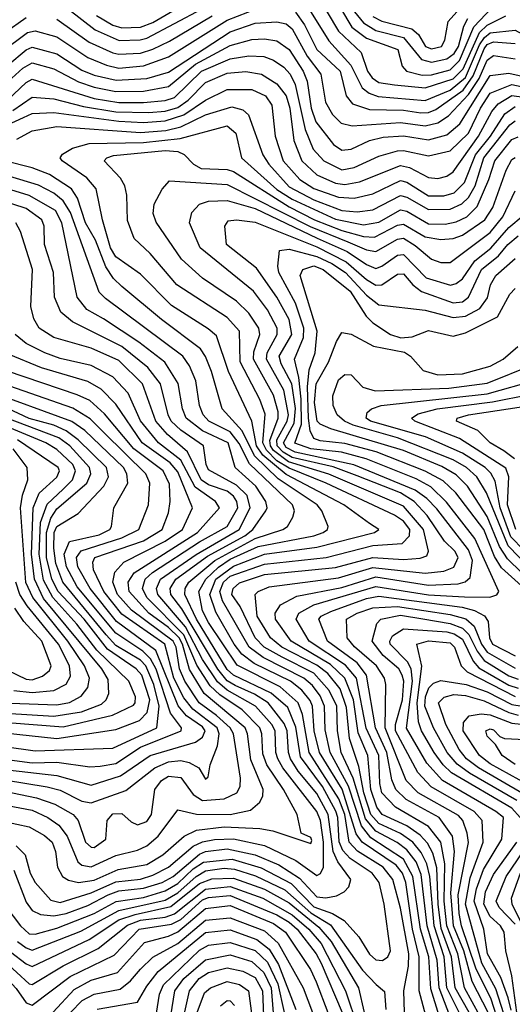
# Model space of a CAD drawing. Extents: x 501367 to 657802, y 482273 to 547541.
# Tile 491 of 656: x 568505 to 570096, y 539292 to 542471. Entities that reach past the tile are written whole.
import ezdxf

# ---------------------------------------------------------------- set-up
doc = ezdxf.new("R2010")
doc.units = 0

msp = doc.modelspace()

# ---------------------------------------------------------------- linework, layer by layer
at = {"layer": '0CON20XD'}
for points in [[(569645, 542481.1), (569675, 542466.2), (569771.2, 542441.2), (569793.5, 542423.5), (569816.1, 542385), (569835, 542376.6), (569866.9, 542385), (569877.6, 542405), (569889.2, 542465), (570004.5, 542595)], [(569465, 542552.8), (569535, 542434.5), (569607.8, 542365), (569628.4, 542305), (569643.1, 542283.1), (569665, 542268.5), (569715, 542261), (569815, 542250.9), (569905, 542280.2), (569937.4, 542312.6), (569990.1, 542429.9), (570015, 542453.2), (570075, 542484.1)], [(569507.6, 542565), (569577.2, 542447.2), (569625, 542411.2), (569726.3, 542375), (569740.6, 542320.6), (569754.5, 542305), (569805, 542292.4), (569835, 542293.4), (569895, 542308.8), (569925, 542339.9), (569972.2, 542447.8), (570030.2, 542509.8)], [(568445, 542366), (568530, 542430), (568555, 542435.7), (568625, 542416.3), (568725, 542349.1), (568784.6, 542324.6), (568825, 542314.7), (568905, 542321.7), (568985, 542350.9), (569175, 542470), (569275, 542508.1)], [(568662.5, 542505), (568748, 542438), (568826, 542404), (568894.3, 542405.7), (568915, 542411.5), (569093.8, 542506.2)], [(568753, 542485), (568805, 542453.1), (568835, 542445.3), (568895, 542446.7), (568935, 542461.8), (569025.6, 542514.4)], [(569430.5, 542520.5), (569503.3, 542403.3), (569574.6, 542324.6), (569611.4, 542251.4), (569633.7, 542233.7), (569662.9, 542222.9), (569815, 542209.9), (569895, 542243.9), (569945, 542284.6), (569989.6, 542390.4), (570005.8, 542414.2), (570025, 542428.6), (570105, 542437.3), (570231.4, 542368.6), (570305, 542335.3), (570465, 542282.4), (570505, 542314.5), (570538.5, 542365), (570545.6, 542385), (570552.2, 542477.8)], [(568455, 542428.4), (568525, 542478.2)], [(568625, 542472.4), (568729.1, 542399.1), (568805, 542364.2), (568825, 542360), (568895, 542363.6), (568934.4, 542375.6), (568988.6, 542401.4), (569126.5, 542483.5)], [(569396, 542495), (569424.9, 542455), (569464.1, 542375), (569539.7, 542305), (569559.6, 542225), (569579.5, 542199.5), (569635, 542181.2), (569745, 542179), (569800.9, 542170.9), (569825, 542171.2), (569849, 542181), (569936.8, 542243.2), (569970, 542290), (570005, 542376.8), (570015, 542390.9), (570035, 542399.5), (570105, 542394.2)], [(569586.2, 542496.2), (569615, 542460.9), (569655, 542436.7), (569745, 542413.2), (569802.9, 542342.9), (569835, 542333.5), (569885, 542345.1), (569907.9, 542362.1), (569921.7, 542385), (569939.4, 542450.6), (569952.5, 542475)], [(568405.9, 542275), (568525, 542373.8), (568545, 542382.6), (568625, 542360.7), (568705, 542308.6), (568745, 542291.7), (568816, 542276), (568915, 542281.1), (568985, 542302), (569185, 542432.4), (569265, 542459.9), (569335, 542464.6), (569365, 542457.7), (569385, 542441.5), (569433.5, 542353.5), (569477.9, 542295), (569492.8, 542205), (569515.1, 542165.1), (569543, 542137), (569578.3, 542128.3), (569735, 542139.3), (569815, 542128.9), (569855, 542138.5), (569889.7, 542160.3), (569955, 542229.6), (569988.7, 542281.3), (570015, 542340.2), (570035, 542355.8), (570105, 542345.1)], [(568431.1, 542238.9), (568515.1, 542314.9), (568545, 542332.1), (568615, 542312), (568695, 542270.7), (568745, 542253.4), (568815, 542239.5), (568905, 542240.1), (568985, 542255.1), (569072.9, 542327.1), (569185, 542387.6), (569255, 542407.5), (569295, 542409.2), (569335, 542402.4), (569375, 542375.2), (569420.8, 542305), (569432.9, 542272.9), (569446.2, 542185), (569461.7, 542141.7), (569518.7, 542068.7), (569545, 542049.6), (569575, 542053), (569635, 542080.8), (569678.6, 542091.4), (569745, 542096.2), (569825, 542083), (569885, 542099.4), (569926.8, 542135), (570025, 542290.7), (570085, 542298.4), (570195, 542273.4)], [(568465, 542211.2), (568525, 542268.1), (568545, 542279.1), (568745, 542216.6), (568825, 542204.3), (568905, 542203.9), (568975, 542209.8), (569005, 542220.4), (569092, 542305), (569185, 542344.5), (569245, 542354.4), (569292.8, 542352.8), (569325, 542340.8), (569357.7, 542317.7), (569378.3, 542295), (569395, 542261.9), (569426.6, 542116.6), (569453.2, 542053.2), (569487, 542015), (569545, 541986.9), (569585, 541993.5), (569665, 542030.9), (569725, 542047.6), (569745, 542048.7), (569825, 542031.4), (569895, 542047.2), (569954.3, 542105), (569993.3, 542185), (570025, 542234), (570095, 542261.7), (570195, 542240.6)], [(568482, 542178), (568545, 542221.5), (568615, 542215.8), (568710.6, 542190.6), (568815, 542173.7), (568921.6, 542171.6), (568975, 542175.7), (569015, 542187.9), (569048.5, 542211.5), (569105, 542268.3), (569175, 542298.8), (569235, 542303.8), (569285.3, 542295.3), (569335, 542263.8), (569365.9, 542225), (569377.1, 542185), (569390.7, 542080.7), (569415.8, 542015), (569465, 541969.7), (569525, 541943.8), (569555, 541939.1), (569602.6, 541947.4), (569735, 542000.8), (569763.8, 541993.8), (569825, 541961.2), (569855, 541958.9), (569885, 541966.1), (569905, 541980.2), (569987.1, 542095), (570030.1, 542175), (570050.5, 542199.5), (570095, 542226.8), (570165, 542216.3)], [(568465, 542131.4), (568517.3, 542155), (568545, 542168.5), (568615, 542171.3), (568825, 542143), (568905, 542139.1), (568975, 542144.6), (569035, 542163.8), (569105, 542211.7), (569175, 542246.2), (569255, 542245.7), (569298.4, 542225), (569318.8, 542195), (569330, 542095), (569355.7, 542015), (569410, 541955), (569455, 541926.1), (569535, 541898.4), (569585, 541894.7), (569645, 541908.9), (569735, 541951.4), (569755, 541946.2), (569825, 541902.1), (569875, 541902.5), (569908.1, 541911.9), (569941.6, 541945), (569977.3, 542035), (570026, 542095), (570072.3, 542167.7), (570105, 542190.9)], [(568495.4, 542085), (568545, 542112.8), (568625, 542126.4), (568895, 542107.1), (568976.2, 542113.8), (569025, 542125.4), (569105, 542163.8), (569190, 542190), (569225, 542180.2), (569243.5, 542163.5), (569290.3, 542035), (569310, 542005)], [(569817.2, 539255), (569795.6, 539335), (569795.6, 539445), (569773.4, 539535), (569751.8, 539685), (569741.6, 539715), (569721.3, 539741.3), (569610.7, 539815), (569592.1, 539842.2), (569546.7, 539986.7), (569473.4, 540105), (569456.2, 540175), (569450.7, 540255), (569442.7, 540272.7), (569415.8, 540305.8), (569379.9, 540335), (569262.1, 540392.1), (569222.7, 540422.7), (569197.8, 540455), (569138.5, 540558.5), (569119, 540615), (569138.3, 540665), (569195, 540706.8), (569295, 540745.8), (569465, 540768), (569650.5, 540815), (569664.5, 540825), (569635, 540844.8), (569551.4, 540905), (569365, 541003), (569289.9, 541065), (569270.1, 541095), (569254.5, 541174.5), (569179.3, 541335), (569139.9, 541449.9), (569113.5, 541473.5), (568995, 541548.3), (568895, 541650), (568815, 541705.5), (568798.1, 541735), (568771.9, 541825), (568752.1, 541925), (568721, 541961), (568642, 542015), (568635.4, 542025), (568642.8, 542037.2), (568675, 542056.3), (568728.5, 542071.5), (568905, 542075.1), (569022.7, 542087.3), (569175, 542128.1), (569202.4, 542105), (569221.1, 542025), (569335, 541922.9), (569385, 541891.3), (569525, 541827.4), (569615, 541809.2), (569665, 541817.4), (569735, 541857.4), (569755, 541852.6), (569825, 541812.2), (569878.8, 541811.2), (569915, 541818.1), (569949, 541835), (569982.4, 541867.6), (570020.4, 541955), (570039.4, 542015), (570095, 542084.5), (570115, 542092.7)], [(569310, 542005), (569375, 541931.6), (569455, 541889.8), (569545, 541855.1), (569595, 541850.6), (569645, 541856.8), (569735, 541903.3), (569755, 541897.9), (569825, 541858.2), (569895, 541859.9), (569933.1, 541876.9), (569955, 541897), (569975.8, 541935), (570004.6, 542025), (570088.2, 542131.8), (570105, 542144.4)], [(569859.3, 539255), (569832.4, 539342.4), (569826.4, 539445), (569799, 539535), (569775.1, 539705.1), (569745, 539760.4), (569639.4, 539829.3), (569608.4, 539868.4), (569566.6, 539996.6), (569508, 540105), (569491.7, 540178.3), (569489.5, 540255), (569475, 540287.8), (569450.9, 540320.9), (569422.3, 540345), (569291.4, 540411.4), (569246.4, 540445), (569159.3, 540595), (569151.3, 540625), (569163.1, 540655), (569185, 540674.9), (569295, 540713.3), (569495, 540734.2), (569645, 540773.1), (569739.8, 540780.2), (569764.4, 540805), (569765.5, 540825), (569745, 540852.4), (569715, 540870.9), (569494.8, 540975), (569375, 541022.8), (569335, 541046.9), (569301.6, 541081.6), (569290.5, 541105), (569297.5, 541197.5), (569280.3, 541245), (569216.4, 541366.4), (569214.5, 541465), (569175, 541509.8), (569012.4, 541615), (568926.1, 541716.1), (568874.4, 541764.4), (568852.6, 541822.6), (568850.9, 541905), (568844.4, 541935), (568829.9, 541959.9), (568777.5, 542015), (568786.2, 542025), (568807.4, 542032.6), (568975, 542049.1), (569015.4, 542045.4), (569036.2, 542036.2), (569066.3, 542005), (569090.7, 541990.7), (569175, 541987.2), (569195, 541980.5), (569375, 541867.1), (569457.5, 541825), (569545, 541790.4), (569615, 541770.9), (569650.6, 541769.4), (569725, 541807.3), (569745, 541810.7), (569815, 541770), (569865, 541761.8), (569905, 541764.9), (569935, 541775.6), (570007, 541825), (570033, 541865), (570076.1, 541985), (570095, 542019.6), (570105, 542025.9)], [(568438.5, 539635), (568507.1, 539545), (568535, 539519.5), (568555, 539518.5), (568625, 539537.8), (568745.6, 539585.6), (568816.2, 539623.8), (568905, 539636.4), (568975, 539658.5), (569015, 539682.2), (569065, 539728.9), (569098.7, 539751.3), (569190.6, 539760.6), (569285, 539732.4), (569381.6, 539681.6), (569455, 539606.9), (569515.5, 539585.5), (569552.7, 539562.7), (569600.3, 539510.3), (569635, 539453.8), (569655, 539435.3), (569676.9, 539433.1), (569694.3, 539445.7), (569702.8, 539465), (569681.8, 539615), (569665.4, 539685), (569643.4, 539715), (569572.6, 539762.6), (569548.3, 539788.3), (569536.5, 539816.5), (569532.9, 539895), (569526, 539916), (569482.5, 539995), (569411.5, 540091.5), (569397.1, 540187.1), (569370.6, 540250.6), (569316.9, 540296.9), (569195.8, 540355), (569175, 540372.9), (569075.4, 540535), (569038.4, 540615), (569039.5, 540635), (569051, 540655), (569135.5, 540725), (569265, 540795.7), (569354.6, 540825), (569369.3, 540835), (569386.9, 540865), (569392.5, 540885), (569386.4, 540905), (569247.1, 541037.1), (569213.1, 541103.1), (569185, 541140), (569116, 541175), (569096.8, 541195), (569085.8, 541225), (569073.3, 541305), (569053.1, 541353.1), (569032.1, 541385), (568781.4, 541571.4), (568761.7, 541591.7), (568668.3, 541848.3), (568645, 541886.4), (568615, 541910.7), (568565, 541936.6), (568372.9, 541995)], [(569747.4, 539265), (569745.7, 539335), (569761.2, 539415), (569761.9, 539455), (569735, 539602.5), (569709.9, 539695), (569678.6, 539735), (569596, 539786), (569569, 539815), (569555.1, 539905), (569535.5, 539955.5), (569439.7, 540105), (569418.2, 540228.2), (569404.7, 540265), (569346.6, 540316.6), (569207.3, 540387.3), (569114.5, 540524.5), (569095, 540562.5), (569083.8, 540625), (569106.1, 540665), (569146.4, 540703.6), (569185, 540729), (569275, 540770.1), (569455, 540805.1), (569484.9, 540815.1), (569499.3, 540825), (569501.3, 540835), (569481.1, 540885), (569466, 540905), (569339.1, 540989.1), (569263.1, 541063.1), (569223.5, 541143.5), (569158.5, 541215), (569124.3, 541335), (569105, 541384.1), (569088.4, 541408.4), (568962.8, 541502.8), (568835, 541609.6), (568807.7, 541635), (568783.4, 541673.4), (568749, 541759), (568717.7, 541815), (568691.4, 541895), (568672.3, 541925), (568601.4, 541971.4), (568545, 541993.1), (568455.5, 542015)], [(568485.4, 539725.4), (568525, 539621.4), (568545.1, 539595.1), (568572.3, 539582.3), (568615, 539577.2), (568655, 539584.7), (568725, 539610.6), (568790.3, 539645), (568825, 539658.3), (568905, 539666.5), (568965, 539685.4), (569000.4, 539705), (569085, 539777.2), (569105.3, 539785.3), (569175, 539793.5), (569265, 539775.1), (569341.8, 539741.8), (569408.9, 539698.9), (569465, 539639), (569493.8, 539636.2), (569527.7, 539642.3), (569553.3, 539655), (569568.3, 539671.7), (569574.7, 539695), (569532.2, 539752.2), (569517.3, 539785), (569501, 539905), (569465, 539972.1), (569404.1, 540045), (569379.2, 540085), (569372.5, 540105), (569368.4, 540175), (569359, 540199), (569307.2, 540265), (569263, 540293), (569201.1, 540321.1), (569175, 540335.9), (569144.2, 540374.2), (569028.8, 540568.8), (568993.4, 540615), (568990.7, 540635), (569009.1, 540665), (569111.5, 540738.5), (569231.9, 540805), (569257.6, 540825), (569299.3, 540885), (569303.8, 540895), (569300.3, 540915), (569267.6, 540965), (569201, 541025), (569178.5, 541105), (569095, 541143.4), (569042.3, 541185), (569030.7, 541215), (569016.6, 541296.6), (568973.7, 541365), (568889.9, 541429.9), (568775, 541505.5), (568721.1, 541535), (568689.8, 541575), (568640.9, 541815), (568620.3, 541855), (568535, 541903.6), (568334.9, 541964.9)], [(569893.9, 539255), (569859.4, 539345), (569853.3, 539435), (569821.3, 539545), (569801.3, 539711.3), (569785, 539752.1), (569755, 539790.5), (569724.4, 539814.4), (569655, 539850.9), (569621.3, 539891.3), (569581.8, 540021.8), (569542.7, 540105), (569530.9, 540175), (569528.7, 540255), (569504.3, 540305), (569455, 540360.7), (569352.6, 540412.6), (569294.1, 540445), (569265.6, 540475), (569216.8, 540576.8), (569190, 540615), (569194.2, 540635), (569215, 540653.1), (569295, 540679.4), (569525, 540702), (569645, 540734.8), (569745, 540727.9), (569797.9, 540732.1), (569819.9, 540740.1), (569825.3, 540754.7), (569809, 540825), (569745, 540900.3), (569503.3, 541003.3), (569373.5, 541043.5), (569325, 541080.1), (569314.8, 541095), (569312.9, 541112.9), (569339.2, 541185), (569339.4, 541205), (569325, 541258.3), (569260.4, 541375), (569261.4, 541398.6), (569280.3, 541455), (569276.8, 541475), (569245, 541523.3), (569205, 541562.7), (569095, 541637), (569027.5, 541697.5), (568945, 541816.9), (568936.1, 541845), (568938.8, 541875), (568965, 541923.8), (568988.8, 541951.2), (569175, 541939), (569442.9, 541802.9), (569564.3, 541754.3), (569625, 541728.3), (569655, 541722.9), (569725, 541762.3), (569745, 541765.3), (569782.4, 541742.4), (569835, 541697.8), (569865, 541687.5), (569895, 541687.1), (570025, 541784.3), (570065.2, 541834.8), (570105, 541918.4)], [(568493.7, 539803.7), (568522.2, 539775), (568538.6, 539715), (568554.8, 539685), (568605, 539628.5), (568635, 539620.9), (568735, 539651.8), (568815, 539687.9), (568895, 539696.3), (568935, 539708.9), (568985, 539734.5), (569065, 539802.5), (569095, 539816.6), (569133.6, 539823.6), (569195, 539826.1), (569295, 539804.7), (569396.5, 539756.5), (569465, 539707.8), (569475.9, 539714.1), (569486.1, 539735), (569486.5, 539815), (569476.5, 539885), (569465, 539914.2), (569355.1, 540055), (569338.3, 540085), (569332.2, 540105), (569329.8, 540175), (569319.7, 540195), (569266.2, 540255), (569175, 540306.2), (569143.7, 540333.7), (569095.6, 540405.6), (569040.4, 540510.4), (568950.6, 540615), (568946.4, 540635), (568959.1, 540665), (569075, 540744.7), (569214, 540825), (569249.1, 540895), (569239.9, 540935), (569205, 540968.4), (569115, 541017.8), (569107.1, 541035), (569098.1, 541095), (569025.6, 541145.6), (568994.1, 541175), (568983.9, 541195), (568959.7, 541295), (568918.2, 541348.2), (568835, 541415.6), (568675.1, 541495.1), (568637.2, 541527.2), (568617.5, 541575), (568613.6, 541655), (568584.4, 541745), (568583.3, 541805), (568576.3, 541825), (568525, 541861.7), (568401.6, 541901.6)], [(569924.1, 539265), (569884.8, 539345), (569875.7, 539445), (569843.4, 539545), (569829.6, 539705), (569820.3, 539745), (569801.7, 539781.7), (569774.6, 539815), (569735, 539843.2), (569665, 539875.9), (569639.4, 539905), (569616.9, 539975), (569599.9, 540059.9), (569570.1, 540150.1), (569560.6, 540250.6), (569540.2, 540310.2), (569500, 540360), (569465, 540387.4), (569351.6, 540445), (569314.9, 540475), (569272.3, 540545), (569265.3, 540615), (569275, 540625.2), (569310.5, 540639.5), (569535, 540668.5), (569645, 540702.5), (569815, 540684.3), (569875, 540690.5), (569907, 540703), (569921.5, 540735), (569910, 540755), (569876.9, 540786.9), (569820.7, 540870.7), (569778.6, 540915), (569735, 540943), (569595, 540998.6), (569517, 541027), (569385, 541058), (569355.5, 541075), (569335.9, 541095), (569335, 541115), (569368.5, 541175), (569372.6, 541195), (569358.3, 541275), (569301.8, 541375), (569304.3, 541395.7), (569336.4, 541455), (569335.9, 541475), (569305, 541534.8), (569259.8, 541595), (569087.8, 541735), (569052.9, 541815), (569061, 541849), (569085, 541875.2), (569114.8, 541885.2), (569175, 541886.9), (569265, 541862), (569465.7, 541765.7), (569562.6, 541722.6), (569625, 541680.4), (569655, 541667.8), (569675, 541674.9), (569725, 541710.6), (569745, 541713.1), (569817.5, 541637.5), (569896.2, 541613.8), (569915, 541619), (569935, 541634), (569975, 541692.5), (570026.9, 541733.1), (570085, 541800), (570131, 541839)], [(568455, 539882.2), (568535, 539864.5), (568585, 539836.8), (568609.6, 539815), (568620, 539785), (568626.5, 539735), (568643.4, 539705), (568662.5, 539692.5), (568695, 539684.9), (568745, 539692.5), (568822.6, 539727.4), (568915, 539743.7), (568966.9, 539775), (569035.5, 539834.5), (569075.9, 539854.1), (569165, 539865.1), (569280, 539860), (569322, 539852), (569445, 539811.5), (569448.9, 539821.1), (569445, 539830.6), (569414.4, 539844.4), (569401, 539905), (569356.7, 539985), (569302.8, 540065), (569290.3, 540100.3), (569286.9, 540165), (569280.1, 540185), (569223.2, 540243.2), (569150.9, 540290.9), (569120.2, 540320.2), (569077.4, 540387.4), (569035, 540485.2), (568914.9, 540605), (568900.8, 540635), (568909.6, 540665), (568934, 540686), (569085, 540784.9), (569175, 540834.9), (569209.1, 540895), (569206, 540915), (569195, 540932.9), (569175, 540948.6), (569115, 540968.9), (569091, 540985), (569046.2, 541076.2), (568982.2, 541132.2), (568944.4, 541175), (568901.3, 541295), (568825, 541370.5), (568735, 541410.5), (568615, 541445.5), (568567.8, 541475), (568550.2, 541505), (568540.8, 541545), (568546.5, 541665), (568507.5, 541787.5), (568491.9, 541815)], [(569956.7, 539265), (569911.6, 539345), (569899.4, 539445), (569866.4, 539536.4), (569856.3, 539615), (569852.1, 539732.1), (569839.7, 539779.7), (569822.4, 539812.4), (569798.4, 539838.4), (569755, 539867.7), (569675.9, 539905), (569658.4, 539928.4), (569639.1, 539985), (569629.5, 540095), (569598.4, 540168.4), (569583.4, 540275), (569555.5, 540345), (569508.8, 540388.8), (569381.4, 540465), (569330.5, 540535), (569330.3, 540555), (569347.7, 540582.3), (569399.6, 540609.6), (569545, 540638.1), (569655, 540672.4), (569825, 540645.4), (569920.7, 540649.3), (569944, 540656), (569959.8, 540670.2), (569967.5, 540725), (569955, 540759.9), (569851.7, 540891.7), (569819.9, 540925), (569782.1, 540952.1), (569584.1, 541034.1), (569395, 541075.1), (569365, 541090.3), (569357.3, 541105), (569391.8, 541168.2), (569395.8, 541215.8), (569383.9, 541295), (569349.8, 541359.8), (569343.3, 541385), (569383.4, 541455), (569375, 541502.8), (569334.9, 541574.9), (569269.2, 541669.2), (569172.9, 541745), (569167.5, 541805), (569178.5, 541821.5), (569204.8, 541825.2), (569265, 541816.9), (569465, 541738.2), (569559.6, 541689.6), (569625, 541632.5), (569655, 541614.3), (569675, 541615.5), (569725, 541649.4), (569745, 541651), (569774.9, 541614.9), (569803.2, 541593.2), (569905, 541556.4), (569935, 541560.6), (569954.8, 541575), (569997, 541665), (570051.4, 541708.6), (570081.2, 541745), (570115, 541773.8)], [(569991.6, 539255), (569941.4, 539345), (569920, 539455), (569884.6, 539545), (569876.3, 539625), (569878.6, 539745), (569865.5, 539815), (569825, 539865.9), (569718.3, 539928.3), (569674.6, 539974.6), (569667.8, 540005), (569665.1, 540095), (569624.1, 540184.1), (569592.2, 540345), (569557.1, 540387.1), (569439.6, 540465), (569397.3, 540535), (569406.5, 540555), (569455, 540581.6), (569655, 540641.4), (569825, 540614.1), (569942, 540608), (570023.8, 540606.2), (570046, 540614), (570052, 540625), (569975, 540795.6), (569883.8, 540913.8), (569832.5, 540962.5), (569785, 540988.6), (569623.6, 541053.6), (569544.5, 541074.5), (569445, 541085.9), (569393.7, 541103.7), (569414.9, 541165), (569413.8, 541246.2), (569406.1, 541316.1), (569391.9, 541375), (569421.5, 541445), (569422.8, 541475), (569396.1, 541556.1), (569341.5, 541655), (569338.1, 541675), (569343.8, 541726.2), (569375, 541730.2), (569465, 541706.5), (569513.4, 541683.4), (569556.8, 541655), (569625, 541581.8), (569665, 541550.8), (569815, 541533.3), (569905, 541509.7), (569945, 541514), (569991.3, 541538.7), (570016.4, 541573.6), (570025.6, 541615), (570042.4, 541645), (570105, 541700.2)], [(570190.2, 540585), (570061.2, 540701.2), (570038.2, 540738.2), (570003.7, 540825), (569913.1, 540943.1), (569872.3, 540982.3), (569815, 541013.8), (569656.1, 541076.1), (569555, 541102.5), (569475, 541110.9), (569455, 541119.4), (569443.3, 541143.3), (569437.2, 541185), (569433.9, 541286.1), (569440.1, 541340.1), (569458.9, 541395), (569466.1, 541465), (569410.9, 541645), (569419.8, 541665), (569455, 541676.4), (569485.2, 541665), (569572.1, 541595), (569624.1, 541514.1), (569645, 541491.9), (569702.4, 541455), (569736, 541444), (569772.8, 541447.2), (569825, 541467.5), (569905, 541449.2), (569945, 541460.3), (570047.8, 541512.2), (570087.9, 541585), (570105, 541603.4)], [(568465, 539934), (568545, 539918.9), (568595.6, 539895.6), (568630.5, 539870.5), (568658.2, 539835), (568692.3, 539752.3), (568705, 539741.4), (568735, 539735.4), (568815, 539772.6), (568885, 539789.5), (568915, 539803.5), (568952.1, 539835), (569015, 539919.5), (569075.6, 539905.6), (569185, 539905.1), (569250.7, 539919.3), (569280, 539945), (569290, 539965), (569291.5, 539985), (569251.2, 540081.2), (569240.9, 540165), (569232.5, 540185), (569100.8, 540295), (569053.4, 540373.4), (569030.7, 540455), (569019.5, 540475), (568985, 540509.1), (568921.8, 540555), (568858.4, 540625), (568854.5, 540655.5), (568874.5, 540685.5), (569079, 540815), (569150, 540895), (569137.3, 540915), (569072, 540962), (569025, 541048.5), (568953.2, 541105), (568895, 541176.1), (568855.5, 541265), (568805, 541318.2), (568735.1, 541355.1), (568635, 541377.4), (568585.5, 541395.5), (568525.7, 541425.7), (568490.2, 541455)], [(570125.8, 540685.8), (570080.1, 540730.1), (570055, 540770), (570015, 540867.4), (569951, 540965), (569915, 541001.2), (569868.5, 541028.5), (569745, 541080.6), (569510.3, 541150.3), (569475.3, 541165), (569465.5, 541175), (569456.8, 541235), (569462.9, 541295), (569502.4, 541365), (569527.6, 541432.4), (569545, 541461.4), (569575, 541456.2), (569647.5, 541417.5), (569747.6, 541397.6), (569767.1, 541385), (569808.3, 541338.3), (569855, 541324.9), (569935, 541327.5), (570025, 541352.5), (570066, 541375), (570114, 541416)], [(568455, 539979.8), (568558.7, 539958.7), (568617.9, 539937.9), (568677, 539905), (568694, 539885), (568717.7, 539815), (568735, 539799.4), (568745, 539798.4), (568783.3, 539825), (568786.7, 539885), (568805, 539906.6), (568835, 539907.6), (568865, 539881.1), (568885, 539871.9), (568915, 539882.7), (568930.7, 539905), (568940.8, 539985), (568963.2, 540015), (568985, 540028.2), (569025, 540024.2), (569065, 539969.2), (569095, 539949.7), (569165, 539955.9), (569206.6, 539975), (569217.4, 539995), (569218.3, 540021.7), (569194.9, 540165), (569184.9, 540185), (569140.5, 540225), (569084.7, 540265), (569037.8, 540335), (569021.3, 540375), (569009.7, 540445), (569000.2, 540465), (568866, 540565), (568820.1, 540615), (568806, 540655), (568812.4, 540687.6), (568840.8, 540719.2), (568975, 540787), (569030.7, 540825), (569062.5, 540895), (569015, 541011.2), (568990.4, 541040.4), (568900.1, 541105), (568815, 541230), (568767.8, 541277.8), (568725, 541302.4), (568575, 541346.8), (568470.5, 541390.5)], [(570151.2, 540701.2), (570082.5, 540772.5), (570013.1, 540943.1), (569981.8, 540995), (569948.5, 541025), (569905, 541049.5), (569725, 541121.4), (569582.2, 541162.2), (569553.5, 541175), (569530.4, 541195), (569516.8, 541225), (569516.7, 541256.7), (569535, 541308.5), (569555, 541325.5), (569575, 541324.4), (569612.7, 541285), (569653, 541273), (569891.5, 541281.5), (570015, 541297.2), (570165, 541357.7)], [(568455, 540017), (568593.8, 539993.8), (568635, 539982.9), (568705, 539948.3), (568735, 539942.2), (568847.4, 539982.6), (568941.6, 540055), (568985, 540075.1), (569025, 540079.6), (569052.2, 540072.2), (569082.9, 540055), (569105, 540019.4), (569113.2, 540026.8), (569119.6, 540065), (569143.7, 540126.3), (569148.8, 540165), (569142.4, 540185), (569064.3, 540245), (569035, 540281.5), (569002.7, 540345), (568973.7, 540455), (568835, 540551.6), (568776.6, 540625), (568742.9, 540695), (568740.8, 540719.2), (568747.5, 540735), (568905, 540788.7), (568964.5, 540825), (568985, 540879.4), (568991, 540915), (568988.4, 540971.6), (568968.3, 541015), (568873.3, 541085), (568778.4, 541198.4), (568731.4, 541241.4), (568690.4, 541260.4), (568465, 541335.9)], [(568465, 540049.3), (568625, 540031.2), (568735, 539999.4), (568830.7, 540029.3), (568925.8, 540095), (569072.1, 540137.9), (569095, 540154.8), (569104.3, 540175), (569095, 540188.3), (569043.3, 540223.3), (569016.1, 540256.1), (568944.4, 540434.4), (568817.7, 540527.8), (568731.9, 540635), (568692.6, 540705), (568688, 540735), (568703.6, 540756.4), (568835, 540797.8), (568889.6, 540825), (568920.2, 540905), (568925.5, 540974.5), (568911.9, 541005), (568777.3, 541137.3), (568732.6, 541182.6), (568676.8, 541216.8), (568425, 541303.8)], [(570175, 540715.6), (570091.8, 540801.8), (570057, 540895), (570040.9, 540980.9), (570027, 541007), (570008.6, 541025), (569935, 541071.9), (569815.2, 541124.8), (569638.3, 541175), (569624.3, 541185), (569627.7, 541202.3), (569641.5, 541215), (569671.9, 541225), (570015, 541263.3), (570175, 541307.8)], [(568801.7, 540835), (568808.6, 540895), (568853.8, 540975), (568851.2, 541005), (568840.1, 541025), (568714.7, 541144.7), (568673.3, 541173.3), (568395, 541275.1)], [(570107.2, 540825), (570080.3, 540905), (570085.1, 540995), (570075, 541022.8), (569925, 541119.1), (569781.1, 541175), (569770.4, 541185), (569791.9, 541198.1), (569853.5, 541215), (570032.6, 541237.4), (570151.4, 541261.4)], [(568455, 540168.2), (568625, 540149.7), (568815, 540178.8), (568891.5, 540208.5), (568916.3, 540233.7), (568924.5, 540275), (568899, 540355), (568881, 540375), (568788.7, 540438.7), (568712.7, 540535), (568629.3, 540625), (568607.9, 540665), (568591.7, 540735), (568591, 540815), (568605, 540861.8), (568625, 540891.9), (568721.7, 540975), (568734.6, 541005), (568730.5, 541025), (568666.3, 541095), (568630.7, 541120.7), (568354.1, 541225)], [(568455, 540124), (568555, 540110.1), (568805, 540119.4), (568947.7, 540185), (568955.4, 540255), (568938.3, 540325), (568912.4, 540385), (568895, 540402.8), (568815, 540450.4), (568783.7, 540485), (568644.4, 540655), (568621.1, 540715), (568614.8, 540765.2), (568616.4, 540815), (568625, 540834.8), (568693.2, 540876.8), (568776.2, 540965), (568791.2, 540995), (568785.4, 541025), (568693.9, 541115), (568655, 541144.1), (568615, 541161.9), (568535, 541183.1), (568465.9, 541215.9)], [(570102.8, 541052.8), (570068.6, 541078.6), (570024.3, 541105), (569984.4, 541144.4), (569915.5, 541175), (569918.2, 541185), (569955, 541194.9), (570175, 541228.6)], [(568465, 540201.8), (568645, 540187.8), (568804.9, 540225.1), (568871.8, 540258.2), (568878.1, 540265), (568879, 540285), (568857.6, 540335), (568754.3, 540435), (568689.3, 540519.3), (568611.4, 540605), (568581.5, 540661.5), (568567.2, 540745), (568572.2, 540847.8), (568592.9, 540907.1), (568645, 540955.1), (568675.6, 540985), (568685.3, 541015), (568675.8, 541035), (568625, 541083.8), (568589, 541105), (568473, 541153)], [(568386.8, 540236.8), (568615, 540222.4), (568704.2, 540235.8), (568769.4, 540260.6), (568784.3, 540275), (568793.1, 540295), (568790.7, 540340.7), (568769.8, 540375), (568581.8, 540601.8), (568552.2, 540665), (568543.1, 540745), (568547.6, 540895), (568567.8, 540942.2), (568625, 540993.8), (568632.8, 541015), (568629.2, 541025), (568497.2, 541115)], [(568474.4, 540264.4), (568625, 540258.6), (568665, 540266.6), (568703, 540287), (568724.4, 540315), (568729.8, 540345), (568713.9, 540385), (568660.5, 540465), (568546.7, 540605), (568524.4, 540654.4), (568507, 540895), (568513.6, 540936.4), (568531.2, 540985), (568528.4, 541025), (568483.1, 541085)], [(568455, 540084), (568545, 540071.5), (568625, 540073.3), (568731.6, 540058.4), (568765, 540060.8), (568815, 540069.8), (568895, 540122), (569026.6, 540175), (569027.6, 540185), (568992.3, 540232.3), (568945, 540374.5), (568927.5, 540407.5), (568902.7, 540432.7), (568815, 540489.9), (568690.3, 540640.3), (568656, 540705), (568648.1, 540745), (568665, 540786.5), (568761.7, 540808.3), (568795.8, 540825), (568801.7, 540835)], [(568485.3, 540305.3), (568545, 540298.9), (568615, 540305.7), (568654.3, 540325.7), (568668.7, 540351.3), (568665.1, 540385), (568629.7, 540455), (568529, 540579), (568504.7, 540615), (568492.4, 540655)], [(570017.9, 539265), (569966, 539366), (569939.8, 539465), (569906.5, 539545), (569898, 539652), (569909.4, 539785), (569902.4, 539835), (569859.5, 539895), (569753.5, 539953.5), (569719.5, 539985), (569707.2, 540017.2), (569691.2, 540105), (569653.9, 540185), (569625.3, 540355), (569595.1, 540395), (569498.5, 540465), (569471.5, 540535), (569478.4, 540545), (569509.4, 540560.6), (569625, 540602.6), (569665, 540610), (569934.4, 540574.4), (569973.8, 540563.8), (570006.5, 540546.5), (570017.9, 540527.9), (570022.1, 540475), (570032.6, 540455), (570105, 540417.5)], [(568465, 540371), (568525, 540341.9), (568545, 540339.8), (568578.3, 540351.7), (568600.6, 540369.4), (568606, 540385), (568576.1, 540465), (568518.3, 540528.3), (568489.2, 540570.8)], [(570045.1, 539255), (570028.3, 539308.3), (569978.4, 539408.4), (569932, 539545), (569924.1, 539585), (569921, 539645), (569954.3, 539814.3), (569950.1, 539845), (569936.1, 539885), (569921.7, 539901.7), (569791.7, 539975), (569752.9, 540015), (569685.4, 540185), (569687.9, 540325), (569682.9, 540345), (569656.9, 540385), (569586.5, 540446.5), (569562.4, 540475), (569560, 540535), (569594.7, 540555), (569645, 540572.2), (569725, 540576.9), (569895, 540551.1), (569946.2, 540536.2), (569972.7, 540512.7), (569996.7, 540455), (570015, 540429.2), (570105, 540377.3)], [(570069.1, 539260.9), (570042.4, 539342.4), (569998, 539425), (569944.9, 539614.9), (569959.4, 539700.6), (570001.9, 539815), (569999, 539885), (569972.4, 539915), (569833.8, 539993.8), (569790.9, 540040.9), (569718.8, 540175), (569718.6, 540195), (569740.9, 540275), (569745.1, 540335), (569740.2, 540355), (569729, 540375), (569678.4, 540418.4), (569643.1, 540465), (569658.2, 540521.8), (569670.8, 540535), (569735, 540548.2), (569806.7, 540536.7), (569895, 540521.9), (569935, 540506), (569955.5, 540485.5), (569982.1, 540432.1), (570005, 540402.3), (570085, 540352.7), (570115, 540341.5)], [(570092.6, 539272.6), (570082.4, 539312.4), (570058.8, 539378.8), (570015.8, 539455), (570004.5, 539534.5), (569973.2, 539625), (569980.4, 539665), (570003.2, 539726.8), (570061.8, 539825), (570067.5, 539895), (570042.5, 539915), (569870.8, 540015), (569820.4, 540070.4), (569753.8, 540183.8), (569773.3, 540335), (569769.3, 540375), (569757.4, 540397.4), (569701.3, 540455), (569700, 540465), (569708.8, 540481.2), (569745, 540504.1), (569885, 540494.2), (569908, 540488), (569935, 540470.6), (569969.4, 540399.4), (569988.3, 540378.3), (570085, 540322.4), (570115, 540312.2)], [(570121.4, 539895), (570095, 539925.5), (569899.3, 540039.3), (569872.3, 540065), (569843.8, 540105), (569802.6, 540175), (569793.5, 540203.5), (569788.8, 540265), (569804.2, 540384.2), (569787.1, 540455), (569825, 540465.1), (569895, 540458.6), (569909, 540445), (569931, 540385), (569950.5, 540365), (570105, 540285.7)], [(570110.3, 539950.3), (569957.8, 540037.8), (569917.5, 540067.5), (569885.7, 540105), (569841.3, 540185), (569813.4, 540255), (569815.4, 540284.6), (569825.9, 540314.1), (569841.4, 540328.6), (569865, 540337.8), (569946.7, 540325), (570015, 540301.1), (570095, 540260.1), (570155, 540250.4)], [(570131.1, 539971.1), (569986.6, 540055), (569948.6, 540085), (569924, 540115), (569881.8, 540195), (569857.9, 540265), (569875.8, 540284.2), (569907.2, 540292.8), (569945, 540289), (570005, 540272.1), (570085, 540233.8), (570115, 540225.8)], [(570149, 539999), (570025, 540068.4), (569989.7, 540095), (569937.7, 540175), (569938.4, 540201.6), (569956.6, 540223.4), (569995, 540230.1), (570025, 540226.5), (570095, 540199.6), (570165, 540192.3)], [(570105, 540065.8), (570062.9, 540095), (570041.3, 540131.3), (570015, 540158.2), (570010, 540175), (570025, 540181.7), (570035, 540178.1), (570056.2, 540156.2), (570070.7, 540150.7), (570137.1, 540147.1)], [(570111, 539265), (570094.2, 539384.2), (570074.8, 539465), (570069.6, 539525), (570058, 539545), (570025, 539575.8), (570004.6, 539615), (570009.7, 539655), (570035, 539710.8), (570110.3, 539815)], [(570105, 539551.2), (570053.5, 539605), (570043.6, 539625), (570076.7, 539705), (570151.5, 539815)], [(568497.4, 539495), (568525, 539473.9), (568545, 539466.6), (568702.3, 539527.7), (568824.7, 539595.3), (568975, 539628.1), (569015, 539651.4), (569075.1, 539704.9), (569105, 539723.3), (569165, 539731), (569198.4, 539728.4), (569266.8, 539706.8), (569361.1, 539661.1), (569445, 539587), (569508.4, 539548.4), (569611.9, 539401.9), (569655.9, 539355.9), (569683.6, 539333.6), (569687.1, 539275)], [(570129.7, 539545), (570095.8, 539615), (570093.1, 539635), (570122.1, 539715)], [(568475, 539461.6), (568525, 539422.2), (568545, 539414), (568729.3, 539500.7), (568825.4, 539564.6), (568877.6, 539582.4), (568992.5, 539607.5), (569085, 539682.4), (569125, 539697), (569195, 539699.3), (569295, 539663.5), (569375, 539619.7), (569471.2, 539541.2), (569510.4, 539495), (569598.9, 539345), (569618, 539265)], [(567995, 539190.7), (568151.3, 539335), (568235.3, 539464.7), (568265, 539492.2), (568325, 539493.7), (568367.3, 539477.3), (568493.4, 539343.4), (568525, 539296.4), (568545, 539288.9), (568667.9, 539382.1), (568809.9, 539450.1), (568890.2, 539535), (568995, 539550.7), (569025, 539566.3), (569095, 539629.5), (569115, 539636.7), (569185, 539643), (569335, 539580.4), (569375, 539557.7), (569400.8, 539535), (569462.7, 539455), (569479, 539425), (569546.2, 539265)], [(568455, 539431), (568535, 539358.5), (568545, 539356.4), (568645, 539416.5), (568757.9, 539472.1), (568852.9, 539547.1), (568895, 539563.7), (568975, 539573.2), (569005, 539584.6), (569105, 539664.2), (569185, 539672.3), (569290, 539635), (569385, 539581.1), (569439, 539535), (569478.1, 539488.1), (569557.7, 539335), (569596.9, 539216.9)], [(568545, 539193.5), (568680.4, 539339.6), (568735, 539370.1), (568820.2, 539395), (568908.3, 539491.7), (568985, 539511.5), (569015, 539526), (569105, 539601.1), (569185, 539610.6), (569325, 539552.5), (569363.6, 539525), (569443.9, 539403.9), (569462.4, 539365), (569499.8, 539265)], [(568669.1, 539265), (568706.1, 539303.9), (568745, 539324.9), (568828.9, 539341.1), (568862.2, 539367.8), (568894.5, 539405), (568935, 539443.9), (569015, 539487.9), (569105, 539564), (569185, 539571.4), (569295, 539529.1), (569339.5, 539489.5), (569420, 539345), (569450.7, 539265)], [(568755, 539276.2), (568885, 539299.1), (568915, 539351), (568952, 539398), (569105, 539523.8), (569185, 539531.9), (569271.2, 539501.2), (569310.4, 539470.4), (569340.5, 539420.5), (569396.9, 539275)], [(568946.4, 539263.6), (568956.3, 539325), (568969.4, 539355), (569085, 539466.6), (569115, 539482.9), (569185, 539491.9), (569265, 539465.5), (569305, 539428), (569338.1, 539358.1), (569359.4, 539265)], [(568992.7, 539255), (569006, 539335), (569034.9, 539375), (569105, 539435.6), (569185, 539451.6), (569255, 539430.7), (569293.2, 539395), (569316.5, 539345), (569324, 539264)], [(569025, 539209.6), (569052.8, 539335), (569084.6, 539375), (569115, 539394.2), (569175, 539409.5), (569225, 539399.4), (569265, 539379), (569289.5, 539335), (569292.1, 539255)], [(569078.3, 539265), (569101.4, 539328.6), (569120.9, 539345), (569175, 539365.6), (569215, 539355.4), (569243.9, 539335), (569254.7, 539255)], [(569153.2, 539286.8), (569175, 539304), (569185, 539302.8), (569198.5, 539288.5)]]:
    msp.add_lwpolyline(points, dxfattribs=at)

doc.saveas('drawing.dxf')
